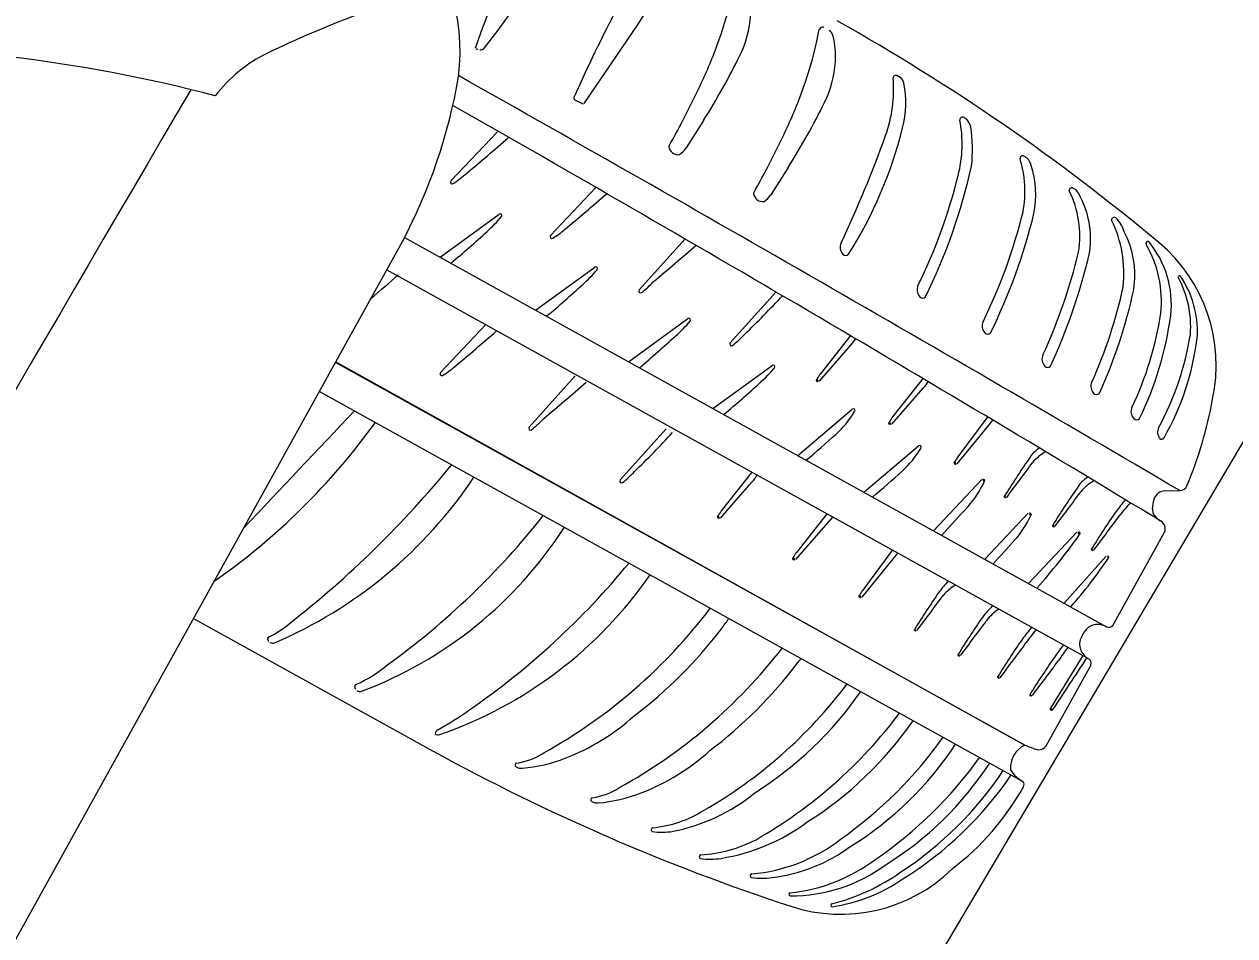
# Model space of a CAD drawing. Extents: x 14104283 to 14129344, y 8637090 to 8673339.
# Drawn here: x 14118358.645 to 14118363.188, y 8668741.481 to 8668744.901 of the extents above; entities that cross this region are included whole.
import ezdxf

# ---------------------------------------------------------------- set-up
doc = ezdxf.new("R2010")
doc.units = 0
doc.layers.add('Cell', color=7, linetype='Continuous')
doc.layers.add('Terrain', color=7, linetype='Continuous')

msp = doc.modelspace()

# ---------------------------------------------------------------- linework, layer by layer
at = {"layer": 'Cell'}
for p, q in [((14118360.7463, 8668744.6036), (14118360.9491, 8668744.9012)), ((14118361.6179, 8668744.8315), (14118361.6289, 8668744.8818)), ((14118361.9319, 8668744.7011), (14118361.9204, 8668744.7082)), ((14118360.7126, 8668744.6167), (14118360.7319, 8668744.6072)), ((14118360.7322, 8668744.6071), (14118360.7408, 8668744.6025)), ((14118361.1941, 8668744.5396), (14118361.1293, 8668744.4372)), ((14118362.1822, 8668744.5442), (14118362.1707, 8668744.5513)), ((14118360.4212, 8668744.498), (14118360.2462, 8668744.3132)), ((14118361.0641, 8668744.4422), (14118361.0641, 8668744.4422)), ((14118361.104, 8668744.4119), (14118361.104, 8668744.4119)), ((14118362.4083, 8668744.3994), (14118362.3968, 8668744.4065)), ((14118361.5117, 8668744.3635), (14118361.4469, 8668744.2611)), ((14118360.7903, 8668744.2884), (14118360.6201, 8668744.1083)), ((14118361.3818, 8668744.2661), (14118361.3818, 8668744.2661)), ((14118362.5925, 8668744.2794), (14118362.581, 8668744.2866)), ((14118361.4217, 8668744.2358), (14118361.4217, 8668744.2358)), ((14118360.2053, 8668744.0271), (14118360.4272, 8668744.1889)), ((14118362.741, 8668744.1753), (14118362.741, 8668744.1753)), ((14118360.0721, 8668744.101), (14118362.707, 8668742.6401)), ((14118361.1257, 8668744.0958), (14118360.9532, 8668743.9043)), ((14118360.006, 8668743.9801), (14118362.6399, 8668742.5198)), ((14118360.0082, 8668743.9834), (14118360.0072, 8668743.9823)), ((14118360.5643, 8668743.8281), (14118360.7862, 8668743.9899)), ((14118361.4672, 8668743.8974), (14118361.2946, 8668743.7059)), ((14118360.9132, 8668743.6347), (14118361.1351, 8668743.7964)), ((14118360.3773, 8668743.7738), (14118360.207, 8668743.5937)), ((14118361.7468, 8668743.7338), (14118361.6316, 8668743.5886)), ((14118361.629, 8668743.5616), (14118361.747, 8668743.6965)), ((14118361.2295, 8668743.4593), (14118361.4514, 8668743.6211)), ((14118360.7127, 8668743.5812), (14118360.5401, 8668743.3897)), ((14118362.019, 8668743.5729), (14118361.9038, 8668743.4277)), ((14118359.7527, 8668743.5233), (14118362.3932, 8668742.0593)), ((14118361.9012, 8668743.4007), (14118362.0192, 8668743.5356)), ((14118359.8845, 8668743.4503), (14118359.8845, 8668743.4503)), ((14118361.5477, 8668743.2829), (14118361.7523, 8668743.457)), ((14118362.2608, 8668743.4289), (14118362.1492, 8668743.2784)), ((14118361.0541, 8668743.3828), (14118360.8816, 8668743.1913)), ((14118362.1466, 8668743.2514), (14118362.261, 8668743.3915)), ((14118361.7966, 8668743.1448), (14118362.0012, 8668743.319)), ((14118362.4569, 8668743.3115), (14118362.4569, 8668743.3115)), ((14118361.376, 8668743.2205), (14118361.2609, 8668743.0752)), ((14118362.6381, 8668743.2022), (14118362.6381, 8668743.2022)), ((14118361.2582, 8668743.0482), (14118361.3762, 8668743.1831)), ((14118362.057, 8668743.0005), (14118362.2383, 8668743.193)), ((14118362.7775, 8668743.1178), (14118362.7775, 8668743.1178)), ((14118362.9272, 8668743.1501), (14118362.9821, 8668743.151)), ((14118361.658, 8668743.0646), (14118361.5428, 8668742.9193)), ((14118362.2502, 8668742.8934), (14118362.4128, 8668743.066)), ((14118362.4144, 8668742.8023), (14118362.5957, 8668742.9948)), ((14118362.7306, 8668742.6449), (14118362.9245, 8668742.9947)), ((14118361.9039, 8668742.9285), (14118361.7923, 8668742.778)), ((14118362.5479, 8668742.7283), (14118362.706, 8668742.9055)), ((14118362.4456, 8668742.785), (14118362.4456, 8668742.785)), ((14118362.2814, 8668742.7185), (14118362.2814, 8668742.7185)), ((14118359.2805, 8668742.6717), (14118360.177, 8668742.1747)), ((14118362.4256, 8668742.6386), (14118362.4256, 8668742.6386)), ((14118362.6609, 8668742.6478), (14118362.6609, 8668742.6478)), ((14118359.567, 8668742.5811), (14118359.567, 8668742.5811)), ((14118359.5841, 8668742.5794), (14118359.5841, 8668742.5794)), ((14118362.5451, 8668742.5723), (14118362.5451, 8668742.5723)), ((14118362.6177, 8668742.5321), (14118362.4963, 8668742.3352)), ((14118362.6092, 8668742.5546), (14118362.6092, 8668742.5546)), ((14118362.4803, 8668742.1935), (14118362.6486, 8668742.497)), ((14118359.8946, 8668742.4013), (14118359.8946, 8668742.4013)), ((14118359.9109, 8668742.3982), (14118359.9109, 8668742.3982)), ((14118361.7842, 8668742.397), (14118361.7842, 8668742.397)), ((14118360.197, 8668742.2537), (14118360.197, 8668742.2537)), ((14118361.9812, 8668742.2878), (14118361.9812, 8668742.2878)), ((14118360.1877, 8668742.2387), (14118360.1877, 8668742.2387)), ((14118360.2041, 8668742.2356), (14118360.2041, 8668742.2356)), ((14118362.14, 8668742.1997), (14118362.14, 8668742.1997)), ((14118362.4001, 8668742.1962), (14118362.4001, 8668742.1962)), ((14118362.2684, 8668742.1285), (14118362.2684, 8668742.1285)), ((14118362.349, 8668742.0838), (14118362.349, 8668742.0838)), ((14118362.3932, 8668742.0593), (14118362.3932, 8668742.0593)), ((14118361.0798, 8668741.8725), (14118361.0798, 8668741.8725)), ((14118361.2605, 8668741.771), (14118361.2605, 8668741.771)), ((14118361.452, 8668741.6997), (14118361.452, 8668741.6997))]:
    msp.add_line(p, q, dxfattribs=at)
for points in [[(14118360.3392, 8668744.8148), (14118360.3667, 8668744.8937), (14118360.3667, 8668744.8937)], [(14118362.8651, 8668744.086), (14118362.8651, 8668744.086), (14118362.8651, 8668744.086)], [(14118354.9961, 8668734.9442), (14118358.8483, 8668741.8922), (14118360.0448, 8668744.0501)], [(14118362.9833, 8668743.9573), (14118362.9833, 8668743.9573), (14118362.9833, 8668743.9573)], [(14118359.8142, 8668743.6343), (14118362.4001, 8668742.1962), (14118359.8125, 8668743.6312)], [(14118361.5402, 8668742.8923), (14118361.6801, 8668743.0519), (14118361.6801, 8668743.0519)], [(14118361.7896, 8668742.751), (14118361.9235, 8668742.9169), (14118361.9235, 8668742.9169)], [(14118362.613, 8668742.6017), (14118362.6179, 8668742.6107), (14118362.6229, 8668742.6197)], [(14118361.5205, 8668741.6306), (14118361.5205, 8668741.6306), (14118361.5205, 8668741.6306)], [(14118361.6775, 8668741.5898), (14118361.6775, 8668741.5898), (14118361.6775, 8668741.5898)]]:
    msp.add_lwpolyline(points, dxfattribs=at)
for centre, radius, start, end in [((14118362.2373, 8668744.1668), 2.0069, 141.0351, 158.7629), ((14118359.5492, 8668744.8015), 0.7316, 349.0547, 41.7381), ((14118356.9922, 8668747.3981), 4.2561, 322.5879, 328.5996), ((14118360.4918, 8668745.2129), 0.5535, 325.7249, 345.1999), ((14118361.1803, 8668741.4555), 3.7105, 104.6927, 115.9369), ((14118366.2187, 8668742.1729), 6.0324, 151.89732, 155.60742), ((14118359.9881, 8668745.2943), 1.3432, 340.4214, 347.6756), ((14118360.9591, 8668744.9656), 0.4136, 333.9504, 355.8365), ((14118361.6432, 8668744.8743), 0.0161, 80.6367, 152.4334), ((14118357.8261, 8668738.0033), 7.9199, 50.1321, 60.75332), ((14118359.5324, 8668745.4564), 1.8268, 334.8437, 340.4214), ((14118361.643, 8668744.8471), 0.0388, 14.3348, 52.9705), ((14118361.3864, 8668744.7816), 0.3036, 355.8365, 14.3348), ((14118357.9709, 8668739.4134), 5.4007, 75.0752, 91.8903), ((14118359.7955, 8668744.3026), 0.5446, 115.9369, 142.7887), ((14118360.3435, 8668744.8132), 0.00467, 159.6977, 241.0172), ((14118360.3544, 8668744.8304), 0.025, 238.3182, 272.2237), ((14118360.3583, 8668744.8234), 0.0182, 260.8314, 322.5879), ((14118360.3057, 8668745.1182), 1.3432, 340.4214, 347.6756), ((14118359.0386, 8668745.9044), 2.5513, 327.6593, 333.9504), ((14118361.2768, 8668744.7895), 0.4136, 333.9504, 355.8365), ((14118272.1189, 8668588.2947), 179.5456, 59.597389, 60.594061), ((14118361.4039, 8668744.6547), 0.5038, 340.1589, 5.0147), ((14118361.9157, 8668744.6996), 0.00986, 58.193, 185.0147), ((14118361.9146, 8668744.6739), 0.0323, 11.0668, 57.4897), ((14118603.0151, 8668601.5715), 282.6387, 149.586079, 150.991588), ((14118358.229, 8668745.0568), 2.0762, 330.9942, 349.0547), ((14118362.6224, 8668743.8037), 2.0837, 155.6074, 156.7326), ((14118357.6939, 8668746.3198), 3.8579, 330.8776, 334.8437), ((14118359.8501, 8668745.2803), 1.8268, 334.8437, 340.4214), ((14118361.569, 8668744.6063), 0.3844, 345.8108, 11.0668), ((14118360.7151, 8668744.6238), 0.00755, 156.7326, 250.4367), ((14118359.3562, 8668745.7283), 2.5513, 327.6593, 333.9504), ((14118302.7739, 8668643.6409), 116.1721, 58.82568, 60.34478), ((14118360.7429, 8668744.6063), 0.00438, 241.8078, 321.0019), ((14118361.6971, 8668744.4515), 0.4679, 345.3263, 11.1239), ((14118362.1659, 8668744.5426), 0.00986, 58.193, 185.0147), ((14118362.138, 8668744.5018), 0.0612, 13.6112, 43.7257), ((14118361.5802, 8668744.4298), 0.6233, 354.3624, 7.9718), ((14118354.38, 8668751.4569), 9.2591, 309.79569, 311.05864), ((14118358.0116, 8668746.1437), 3.8579, 330.8776, 334.8437), ((14118357.5076, 8668746.0606), 4.6461, 334.77, 340.1589), ((14118360.3369, 8668744.9178), 1.6553, 327.8909, 345.8108), ((14118361.0992, 8668744.4469), 0.0353, 187.5705, 277.8906), ((14118361.0313, 8668744.5096), 0.1218, 306.6499, 323.517), ((14118362.3921, 8668744.3979), 0.00986, 58.193, 185.0147), ((14118361.9724, 8668744.2736), 0.428, 349.7931, 16.7698), ((14118362.3641, 8668744.3571), 0.0612, 13.6112, 43.7257), ((14118360.0273, 8668744.6522), 0.4166, 303.0414, 312.0405), ((14118360.157, 8668744.8252), 2.0525, 333.8351, 346.1256), ((14118359.9959, 8668744.8687), 2.2605, 334.0028, 347.2181), ((14118362.0834, 8668744.2604), 0.3578, 348.8756, 18.0926), ((14118360.2509, 8668744.3086), 0.00664, 135.6595, 302.1624), ((14118362.5763, 8668744.2779), 0.00986, 58.193, 185.0147), ((14118354.7466, 8668751.2447), 9.2591, 309.79569, 311.08003), ((14118361.4168, 8668744.2708), 0.0353, 187.5705, 277.8906), ((14118361.3489, 8668744.3335), 0.1218, 306.6499, 323.517), ((14118362.2225, 8668744.1065), 0.3839, 350.9628, 26.3682), ((14118362.5061, 8668744.2062), 0.1133, 22.7253, 40.2561), ((14118362.3045, 8668744.0964), 0.3425, 349.9197, 26.6445), ((14118360.4011, 8668744.6899), 2.0525, 333.8351, 346.1256), ((14118359.9954, 8668744.5545), 0.579, 311.9556, 319.5889), ((14118360.4311, 8668744.1835), 0.00664, 319.5889, 126.0917), ((14118360.24, 8668744.7334), 2.2605, 334.0028, 346.1255), ((14118362.7358, 8668744.1669), 0.00986, 58.193, 185.0147), ((14118362.3196, 8668743.9669), 0.4525, 353.5077, 26.0997), ((14118362.6651, 8668744.0924), 0.1124, 15.3493, 47.5377), ((14118354.1922, 8668751.0096), 9.2591, 310.8351, 311.9556), ((14118360.6248, 8668744.1037), 0.00664, 135.6595, 302.1624), ((14118360.4766, 8668744.353), 0.2967, 300.768, 311.4328), ((14118362.4606, 8668743.9593), 0.3527, 351.3023, 27.4865), ((14118355.0802, 8668751.0494), 9.2591, 309.79569, 311.09948), ((14118361.7441, 8668744.0644), 0.0372, 154.77, 224.0491), ((14118362.8622, 8668744.0789), 0.00766, 67.8268, 209.1733), ((14118362.4814, 8668743.8596), 0.4318, 354.3277, 29.9556), ((14118362.5771, 8668743.849), 0.373, 353.7891, 39.4494), ((14118362.5181, 8668743.6212), 0.6003, 347.7358, 50.1321), ((14118361.7285, 8668744.0493), 0.0155, 224.0491, 312.9399), ((14118360.5883, 8668744.526), 2.0697, 335.2689, 346.5968), ((14118360.4267, 8668744.569), 2.2781, 335.3225, 346.4822), ((14118360.3543, 8668744.3555), 0.579, 311.9556, 319.5889), ((14118360.7901, 8668743.9845), 0.00664, 319.5889, 126.0917), ((14118353.9669, 8668750.9423), 9.2591, 310.22592, 311.05864), ((14118354.5511, 8668750.8106), 9.2591, 310.8351, 311.9556), ((14118360.7385, 8668744.1829), 0.3649, 307.6635, 317.2797), ((14118362.9803, 8668743.9533), 0.00498, 52.6028, 197.2778), ((14118362.6323, 8668743.7659), 0.3904, 355.8169, 28.4489), ((14118362.6768, 8668743.7477), 0.3713, 357.5397, 34.3641), ((14118360.9579, 8668743.8997), 0.00664, 135.6595, 302.1624), ((14118358.8251, 8668746.3488), 3.6314, 314.0073, 317.2431), ((14118362.0329, 8668743.9043), 0.0372, 154.77, 224.0491), ((14118361.052, 8668744.2824), 1.7559, 335.6469, 347.9464), ((14118360.8957, 8668744.3229), 1.9584, 335.6729, 347.7096), ((14118362.0172, 8668743.8892), 0.0155, 224.0491, 312.9399), ((14118361.139, 8668743.791), 0.00664, 319.5889, 126.0917), ((14118361.6596, 8668744.0095), 1.2662, 334.4557, 351.2491), ((14118361.675, 8668743.9826), 1.2847, 334.0921, 352.2182), ((14118354.3336, 8668750.73), 9.2591, 309.79569, 311.08003), ((14118360.7032, 8668744.1621), 0.579, 311.9556, 319.5889), ((14118362.2769, 8668743.769), 0.0372, 154.77, 224.0491), ((14118362.2613, 8668743.7539), 0.0155, 224.0491, 312.9399), ((14118354.9001, 8668750.6172), 9.2591, 310.8351, 311.9556), ((14118361.2994, 8668743.7013), 0.00664, 135.6595, 302.1624), ((14118361.0799, 8668743.9845), 0.3649, 307.6635, 317.2797), ((14118361.5915, 8668743.8343), 0.2078, 318.4631, 327.3832), ((14118361.9364, 8668743.9119), 1.0991, 331.4524, 350.8648), ((14118362.0544, 8668743.8447), 0.9998, 330.2637, 353.5137), ((14118362.5018, 8668743.6443), 0.0372, 154.77, 224.0491), ((14118360.0635, 8668743.8384), 0.2967, 300.768, 311.4328), ((14118361.0195, 8668743.9867), 0.579, 311.9556, 319.5889), ((14118361.4553, 8668743.6157), 0.00664, 319.5889, 126.0917), ((14118362.4862, 8668743.6291), 0.0155, 224.0491, 312.9399), ((14118360.2118, 8668743.5891), 0.00664, 135.6595, 302.1624), ((14118361.6244, 8668743.5657), 0.00625, 146.3159, 318.1102), ((14118362.1135, 8668743.2648), 0.5805, 146.1034, 148.3811), ((14118361.8637, 8668743.6733), 0.2078, 318.4631, 327.3832), ((14118354.6672, 8668750.5348), 9.2591, 309.79569, 311.09948), ((14118355.2163, 8668750.4418), 9.2591, 310.8351, 311.9556), ((14118362.6853, 8668743.5425), 0.0372, 154.77, 224.0491), ((14118362.6697, 8668743.5274), 0.0155, 224.0491, 312.9399), ((14118361.494, 8668743.7929), 1.6383, 337.6147, 349.475), ((14118425.9166, 8668680.5526), 91.194, 136.392622, 136.773097), ((14118361.4444, 8668743.6381), 0.3698, 311.7455, 328.9486), ((14118361.7562, 8668743.4516), 0.00664, 319.5889, 126.0917), ((14118362.3857, 8668743.1039), 0.5805, 146.1034, 148.3811), ((14118362.8357, 8668743.4477), 0.0372, 154.77, 224.0491), ((14118357.9107, 8668744.8856), 2.5294, 304.8953, 324.2221), ((14118360.5449, 8668743.385), 0.00664, 135.6595, 302.1624), ((14118360.3254, 8668743.6683), 0.3649, 307.6635, 317.2797), ((14118361.8966, 8668743.4048), 0.00625, 146.3159, 318.1102), ((14118362.1055, 8668743.5293), 0.2078, 318.4631, 327.3832), ((14118362.8201, 8668743.4326), 0.0155, 224.0491, 312.9399), ((14118362.9356, 8668743.3708), 0.0372, 154.77, 219.2923), ((14118358.4121, 8668745.8342), 3.6314, 314.0073, 317.2431), ((14118355.5256, 8668750.2704), 9.2591, 310.8351, 311.74644), ((14118362.914, 8668743.3542), 0.0101, 224.0838, 327.1322), ((14118361.6933, 8668743.5001), 0.3698, 311.7455, 328.9486), ((14118362.0051, 8668743.3136), 0.00664, 319.5889, 126.0917), ((14118362.5143, 8668743.212), 0.1149, 120.0065, 150.0232), ((14118362.5691, 8668743.1377), 0.1833, 119.1519, 139.1401), ((14118357.2899, 8668745.665), 3.8209, 307.933, 320.7615), ((14118362.1419, 8668743.2555), 0.00625, 146.3159, 318.1102), ((14118362.6311, 8668742.9546), 0.5805, 146.1034, 148.3811), ((14118364.6609, 8668741.6997), 2.7402, 145.0511, 148.5194), ((14118352.2086, 8668750.7839), 12.6938, 322.89371, 323.63592), ((14118358.9093, 8668744.153), 1.7122, 293.2106, 326.2466), ((14118360.6669, 8668743.4699), 0.3649, 307.6635, 317.2797), ((14118361.2207, 8668743.3209), 0.2078, 318.4631, 327.3832), ((14118355.7745, 8668750.1323), 9.2591, 310.8351, 311.74644), ((14118362.6956, 8668743.1027), 0.1149, 120.0065, 150.0232), ((14118360.8863, 8668743.1867), 0.00664, 135.6595, 302.1624), ((14118361.9123, 8668743.3392), 0.3698, 318.0557, 335.2589), ((14118362.2427, 8668743.1881), 0.00664, 325.8992, 132.402), ((14118364.8421, 8668741.5904), 2.7402, 145.0511, 148.5194), ((14118362.7503, 8668743.0283), 0.1833, 119.1519, 139.1401), ((14118362.9816, 8668743.1806), 0.0296, 270.9919, 336.98), ((14118362.3282, 8668743.1284), 0.00474, 151.8157, 326.1287), ((14118352.3898, 8668750.6745), 12.6938, 322.89371, 323.63592), ((14118365.8995, 8668740.6693), 3.9676, 141.8941, 142.7357), ((14118362.9976, 8668743.0824), 0.1189, 162.6466, 179.7924), ((14118362.928, 8668743.1042), 0.0459, 90.9919, 162.6466), ((14118361.7427, 8668742.7515), 0.5805, 146.1034, 148.3811), ((14118355.3004, 8668749.2807), 9.2591, 317.14539, 318.05673), ((14118362.4173, 8668743.0611), 0.00664, 325.8992, 132.402), ((14118364.9879, 8668741.502), 2.7402, 145.0511, 148.5194), ((14118363.4079, 8668742.544), 0.8301, 137.3932, 141.5851), ((14118362.9214, 8668743.0827), 0.0426, 179.7924, 216.2786), ((14118358.2979, 8668744.8665), 2.9221, 305.8658, 321.7536), ((14118361.2536, 8668743.0524), 0.00625, 146.3159, 318.1102), ((14118362.0869, 8668743.2121), 0.3698, 318.0557, 335.2589), ((14118362.5094, 8668743.0191), 0.00474, 151.8157, 326.1287), ((14118352.5356, 8668750.5861), 12.6938, 322.89371, 323.63592), ((14118362.9449, 8668743.1), 0.0719, 216.2786, 240.641), ((14118362.8946, 8668743.0082), 0.0328, 335.7437, 62.5737), ((14118359.361, 8668743.8576), 1.5596, 290.6467, 327.2301), ((14118360.7423, 8668744.305), 2.2829, 318.2563, 324.7127), ((14118362.6002, 8668742.9899), 0.00664, 325.8992, 132.402), ((14118355.475, 8668749.1537), 9.2591, 317.31425, 318.05673), ((14118362.6552, 8668742.9307), 0.00474, 151.8157, 326.1287), ((14118358.6294, 8668744.7621), 2.9611, 304.7298, 320.5127), ((14118361.5355, 8668742.8964), 0.00625, 146.3159, 318.1102), ((14118362.0247, 8668742.5956), 0.5805, 146.1034, 148.3811), ((14118361.1035, 8668743.9939), 1.9481, 318.9514, 325.7851), ((14118362.7092, 8668742.9008), 0.00566, 336.0295, 124.1512), ((14118359.6801, 8668743.7469), 1.5995, 289.1216, 325.2412), ((14118362.3852, 8668742.5526), 0.3761, 136.3931, 144.8045), ((14118362.232, 8668742.6376), 0.1833, 119.8778, 139.1401), ((14118361.785, 8668742.7552), 0.00625, 146.3159, 318.1102), ((14118362.2741, 8668742.4543), 0.5805, 146.1034, 148.3811), ((14118364.3238, 8668741.1997), 2.7402, 145.0511, 148.5194), ((14118351.8716, 8668750.2838), 12.6938, 322.89371, 323.63592), ((14118359.6195, 8668743.9207), 2.0066, 299.0809, 322.889), ((14118362.422, 8668742.547), 0.2218, 129.3408, 144.6105), ((14118362.3875, 8668742.5687), 0.1615, 121.4643, 144.0154), ((14118359.0887, 8668744.1961), 2.6772, 324.2606, 325.2835), ((14118364.4872, 8668741.1057), 2.7402, 145.0511, 148.5194), ((14118352.035, 8668750.1899), 12.6938, 322.89371, 323.63592), ((14118359.4373, 8668742.8809), 0.3054, 294.4673, 311.2619), ((14118359.882, 8668743.6891), 1.7379, 307.2382, 322.5503), ((14118361.9911, 8668742.6284), 0.00474, 151.8157, 326.1287), ((14118365.5476, 8668740.1901), 3.9676, 141.8941, 142.7357), ((14118362.8312, 8668742.2894), 0.5157, 138.8232, 145.6173), ((14118362.6717, 8668742.5936), 0.0553, 101.2596, 151.8507), ((14118362.6719, 8668742.5722), 0.0765, 62.7039, 98.2612), ((14118362.7158, 8668742.6572), 0.0192, 242.7039, 320.2957), ((14118359.5679, 8668742.5939), 0.00986, 114.4673, 216.3735), ((14118359.5857, 8668742.607), 0.032, 216.3735, 234.2302), ((14118359.5779, 8668742.6031), 0.0246, 243.7379, 284.718), ((14118364.636, 8668741.0228), 2.7402, 145.0511, 148.5194), ((14118352.1837, 8668750.1069), 12.6938, 322.89371, 323.63592), ((14118363.2975, 8668741.9939), 0.9491, 142.4475, 145.9504), ((14118363.8894, 8668741.5847), 1.6491, 143.6118, 145.7234), ((14118362.6609, 8668742.5742), 0.0553, 150.1377, 200.7288), ((14118359.9135, 8668743.7811), 1.9937, 298.9709, 322.242), ((14118359.3731, 8668744.0659), 2.6772, 324.2606, 324.7666), ((14118362.1545, 8668742.5344), 0.00474, 151.8157, 326.1287), ((14118364.7571, 8668740.9556), 2.7402, 145.0511, 148.5194), ((14118296.3065, 8668785.9765), 79.2933, 326.601887, 326.769714), ((14118362.6792, 8668742.5854), 0.0765, 203.7271, 239.2844), ((14118362.6303, 8668742.5031), 0.0192, 341.6927, 59.2844), ((14118359.6725, 8668742.9036), 0.5273, 294.4302, 309.7805), ((14118360.1664, 8668743.5589), 1.7379, 307.2382, 322.5503), ((14118352.3049, 8668750.0397), 12.6938, 322.89371, 323.63592), ((14118360.3083, 8668743.4981), 1.7834, 299.7917, 323.0242), ((14118362.3033, 8668742.4515), 0.00474, 151.8157, 326.1287), ((14118359.8947, 8668742.4146), 0.00986, 114.4302, 221.9293), ((14118359.9299, 8668742.4462), 0.0571, 221.9293, 231.8555), ((14118359.9053, 8668742.4135), 0.0163, 228.6037, 290.0223), ((14118360.648, 8668743.1867), 1.3836, 302.2752, 325.199), ((14118362.4245, 8668742.3843), 0.00474, 151.8157, 326.1287), ((14118362.501, 8668742.3321), 0.00559, 146.8005, 329.6246), ((14118359.5628, 8668743.3969), 1.3074, 299.0176, 305.193), ((14118360.3703, 8668742.9329), 0.8432, 291.2192, 311.9268), ((14118360.5053, 8668743.3888), 1.7834, 299.7917, 323.0242), ((14118360.204, 8668742.239), 0.0163, 115.3624, 180.945), ((14118360.845, 8668743.0774), 1.3836, 302.2752, 325.199), ((14118360.1985, 8668742.2509), 0.0163, 228.6037, 290.0223), ((14118360.7824, 8668743.161), 1.6108, 305.0536, 324.4918), ((14118361.0862, 8668742.8878), 1.2586, 301.6961, 326.8591), ((14118363.9882, 8668749.1173), 7.9199, 241.23503, 251.85625), ((14118360.4552, 8668742.3829), 0.2571, 278.5101, 302.8862), ((14118360.6547, 8668742.8026), 0.8432, 291.2192, 311.9268), ((14118362.441, 8668742.1106), 0.0949, 115.5051, 184.7332), ((14118362.7566, 8668743.0987), 0.9704, 248.4448, 251.0884), ((14118362.453, 8668742.2117), 0.0328, 250.7141, 326.2447), ((14118360.4944, 8668742.1211), 0.00765, 98.5101, 240.4592), ((14118360.5106, 8668742.1497), 0.0405, 240.4592, 274.9236), ((14118360.4639, 8668742.6918), 0.5846, 274.9236, 291.2192), ((14118360.95, 8668743.0681), 1.576, 304.4369, 324.348), ((14118361.2145, 8668742.8166), 1.2586, 301.6961, 326.8591), ((14118361.1958, 8668742.8509), 1.351, 303.1582, 326.2531), ((14118361.2352, 8668742.8395), 1.3459, 301.7062, 325.8464), ((14118362.4581, 8668742.1762), 0.1337, 213.3602, 240.9763), ((14118360.7396, 8668742.2527), 0.2571, 278.5101, 302.8862), ((14118360.7483, 8668742.5615), 0.5846, 274.9236, 291.2192), ((14118360.9446, 8668742.5589), 0.6995, 281.1428, 309.2068), ((14118361.519, 8668742.5298), 1.0038, 307.3336, 330.7882), ((14118362.3801, 8668742.0482), 0.0171, 330.9047, 40.3729), ((14118360.7788, 8668741.9909), 0.00765, 98.5101, 240.4592), ((14118360.795, 8668742.0195), 0.0405, 240.4592, 274.9236), ((14118360.9578, 8668742.3357), 0.4522, 275.8697, 301.5437), ((14118361.0052, 8668741.8783), 0.00765, 98.5101, 240.4592), ((14118361.1391, 8668742.5097), 0.7486, 279.3288, 306.4532), ((14118361.0375, 8668742.147), 0.2777, 262.5258, 278.7681), ((14118361.155, 8668742.2975), 0.514, 273.3015, 297.3759), ((14118361.3244, 8668742.3348), 0.624, 274.7572, 307.8824), ((14118361.3804, 8668742.3111), 0.6156, 276.6715, 306.5978), ((14118361.1858, 8668741.7768), 0.00765, 98.5101, 240.4592), ((14118361.2181, 8668742.0455), 0.2777, 262.5258, 278.7681), ((14118361.4526, 8668742.2852), 0.6468, 275.9201, 306.9359), ((14118361.525, 8668742.2225), 0.5919, 269.5663, 306.3481), ((14118361.3773, 8668741.7055), 0.00765, 98.5101, 240.4592), ((14118361.4096, 8668741.9741), 0.2777, 262.5258, 278.7681), ((14118361.7088, 8668742.1616), 0.6003, 251.8563, 314.2526), ((14118361.4894, 8668742.3478), 0.7698, 284.0548, 305.3461), ((14118361.5878, 8668742.2051), 0.6219, 278.2957, 304.7894), ((14118361.5206, 8668741.6363), 0.00572, 102.8295, 269.0127), ((14118361.6776, 8668741.5955), 0.00572, 102.8295, 269.0127)]:
    msp.add_arc(centre, radius, start, end, dxfattribs=at)
at = {"layer": 'Terrain'}
msp.add_lwpolyline([(14118312.3017, 8668644.8219), (14118315.3847, 8668650.4134), (14118318.4032, 8668656.8485), (14118336.089, 8668694.5269), (14118351.3188, 8668721.9513), (14118359.1017, 8668736.3781), (14118371.795, 8668757.8112), (14118379.3379, 8668769.439), (14118400.6004, 8668797.9524), (14118408.0415, 8668806.7955), (14118456.5823, 8668898.6426)], dxfattribs=at)

doc.saveas('drawing.dxf')
